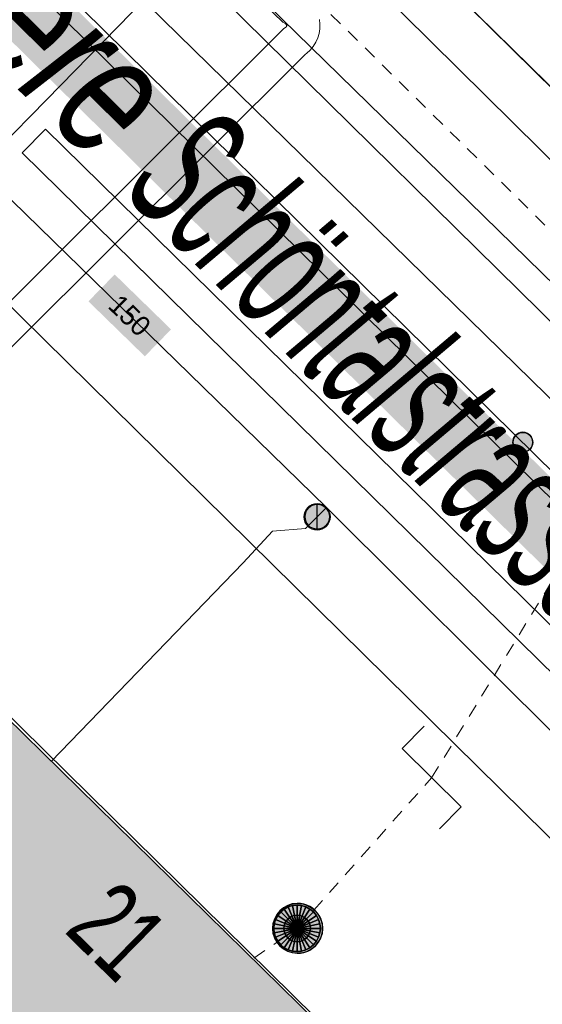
# Model space of a CAD drawing. Header units: metres. Extents: x 2695560 to 2696939, y 1260491 to 1262050.
# Tile 458 of 656: x 2695968 to 2695976, y 1261103 to 1261117. Entities that reach past the tile are written whole.
import ezdxf

# ---------------------------------------------------------------- set-up
doc = ezdxf.new("R2010")
doc.units = ezdxf.units.M
doc.linetypes.add('AUSGEZOGEN', pattern=[0])
doc.linetypes.add('VERDECKT2_S2', pattern=[0.36, 0.2, -0.16])
for name, color, linetype in [('XR$1$AV_Gebäudeflächen (BB)', 7, 'AUSGEZOGEN'), ('XR$1$AV_Haus-Nr.', 7, 'AUSGEZOGEN'), ('XR$1$AV_Linien (BB)', 7, 'AUSGEZOGEN'), ('XR$1$AV_Strassennamen', 7, 'AUSGEZOGEN'), ('XR$1$AW_LK_Schachtdeckel', 24, 'AUSGEZOGEN'), ('XR$1$AW_LK_Zwischenpunkt', 24, 'AUSGEZOGEN'), ('XR$1$Liegenschaftsgrenzen', 7, 'AUSGEZOGEN'), ('XR$1$PFAW', 255, 'AUSGEZOGEN'), ('XR$1$PFWA', 255, 'AUSGEZOGEN'), ('XR$1$RP_Abstandslinie', 7, 'AUSGEZOGEN'), ('XR$1$WA_LK_Absperrarmatur', 171, 'AUSGEZOGEN')]:
    doc.layers.add(name, color=color, linetype=linetype)
for name, color, linetype, lineweight in [('XR$2$ABW-Linie-R-ungenau', 4, 'VERDECKT2_S2', 18), ('XR$2$ABW-LinieFlaeche-R-genau', 4, 'AUSGEZOGEN', 18), ('XR$2$ABW-Punkt', 6, 'AUSGEZOGEN', 18), ('XR$2$ELE-Flaeche-oberirdisch', 1, 'AUSGEZOGEN', 18), ('XR$2$ELE-Linie-ungenau', 1, 'VERDECKT2_S2', 18), ('XR$2$ELE-LinieFlaeche-genau', 1, 'AUSGEZOGEN', 18), ('XR$2$GAS-Linie-genau', 12, 'AUSGEZOGEN', 18), ('XR$2$WAS-Linie-genau', 5, 'AUSGEZOGEN', 18), ('XR$2$WAS-LinieFlaeche-genau', 5, 'AUSGEZOGEN', 18), ('XR$2$WAS-Punkt', 5, 'AUSGEZOGEN', 18), ('XR$2$WEI-Text', 59, 'AUSGEZOGEN', 18)]:
    doc.layers.add(name, color=color, linetype=linetype, lineweight=lineweight)
doc.styles.add('ARIAL', font='arial.ttf')
doc.styles.add('TXT', font='txt')

# ---------------------------------------------------------------- blocks, each defined once
blk = doc.blocks.new('BAW2082')
at = {"layer": 'XR$1$PFAW', "transparency": 33554687}
blk.add_hatch(color=7, dxfattribs=at).paths.add_polyline_path([(0.509, -0.003), (0.499, 0.098), (0.469, 0.194), (0.42, 0.283), (0.354, 0.359), (0.274, 0.421), (0.183, 0.466), (0.085, 0.491), (-0.016, 0.496), (-0.116, 0.481), (-0.211, 0.446), (-0.297, 0.392), (-0.37, 0.323), (-0.428, 0.24), (-0.468, 0.147), (-0.488, 0.047), (-0.488, -0.054), (-0.468, -0.153), (-0.428, -0.246), (-0.37, -0.329), (-0.297, -0.398), (-0.211, -0.452), (-0.116, -0.487), (-0.016, -0.502), (0.085, -0.497), (0.183, -0.472), (0.274, -0.427), (0.354, -0.366), (0.42, -0.289), (0.469, -0.2), (0.499, -0.104)])
at = {"transparency": 33554687}
for start, end in [(91.1948, 268.8052), (268.8052, 91.1948)]:
    blk.add_arc((0.01, 0), 0.5, start, end, dxfattribs=at)
at = {"layer": 'XR$1$PFAW', "transparency": 33554687}
blk.add_circle((0.009, -0.003), 0.5, dxfattribs=at)
blk = doc.blocks.new('BAW2093')
at = {"transparency": 33554687}
blk.add_lwpolyline([(-0.375, -0.5), (0, -0.5), (0, 0.5), (0.375, 0.5)], dxfattribs=at)
blk = doc.blocks.new('BWA2012')
at = {"layer": 'XR$1$PFWA', "transparency": 33554687}
blk.add_hatch(color=7, dxfattribs=at).paths.add_polyline_path([(0.5, 0), (0.49, 0.101), (0.459, 0.197), (0.41, 0.286), (0.344, 0.362), (0.264, 0.424), (0.174, 0.469), (0.076, 0.494), (-0.025, 0.499), (-0.125, 0.484), (-0.22, 0.449), (-0.306, 0.395), (-0.379, 0.326), (-0.437, 0.243), (-0.477, 0.15), (-0.497, 0.051), (-0.497, -0.051), (-0.477, -0.15), (-0.437, -0.243), (-0.379, -0.326), (-0.306, -0.395), (-0.22, -0.449), (-0.125, -0.484), (-0.025, -0.499), (0.076, -0.494), (0.174, -0.469), (0.264, -0.424), (0.344, -0.362), (0.41, -0.286), (0.459, -0.197), (0.49, -0.101)])
at = {"transparency": 33554687}
blk.add_line((0.354, 0.354), (-0.354, -0.354), dxfattribs=at)
for start, end in [(45, 225), (225, 45)]:
    blk.add_arc((0, 0), 0.5, start, end, dxfattribs=at)
at = {"layer": 'XR$1$PFWA', "transparency": 33554687}
blk.add_circle((0, 0), 0.5, dxfattribs=at)
blk = doc.blocks.new('WAS-ABSPERRORGAN')
at = {"layer": 'XR$2$WAS-Punkt', "linetype": 'AUSGEZOGEN', "transparency": 33554687}
for p, q in [((0, 200, 2500), (0, -200, 2500)), ((0, 0), (0, 0))]:
    blk.add_line(p, q, dxfattribs=at)
blk.add_circle((0, 0, 502500), 200, dxfattribs=at)
blk = doc.blocks.new('ABW-NORMSCHACHT_WEITERE')
at = {"layer": 'XR$2$ABW-Punkt', "linetype": 'AUSGEZOGEN', "lineweight": 25, "transparency": 33554687}
for points in [[(-111, 166, 2500), (0, 0, 2500), (-141, 141, 2500)], [(-111, 166), (0, 0), (-141, 141)], [(-111, 166, 2500), (-111, 166), (-141, 141), (-141, 141, 2500)], [(-77, 185, 2500), (0, 0, 2500), (-111, 166, 2500)], [(-77, 185), (0, 0), (-111, 166)], [(-77, 185, 2500), (-77, 185), (-111, 166), (-111, 166, 2500)], [(-39, 196, 2500), (0, 0, 2500), (-77, 185, 2500)], [(-39, 196), (0, 0), (-77, 185)], [(-39, 196, 2500), (-39, 196), (-77, 185), (-77, 185, 2500)], [(0, 200, 2500), (0, 0, 2500), (-39, 196, 2500)], [(0, 200), (0, 0), (-39, 196)], [(0, 200, 2500), (0, 200), (-39, 196), (-39, 196, 2500)], [(39, 196, 2500), (0, 0, 2500), (0, 200, 2500)], [(39, 196), (0, 0), (0, 200)], [(39, 196, 2500), (39, 196), (0, 200), (0, 200, 2500)], [(77, 185, 2500), (0, 0, 2500), (39, 196, 2500)], [(77, 185), (0, 0), (39, 196)], [(111, 166, 2500), (0, 0, 2500), (77, 185, 2500)], [(111, 166), (0, 0), (77, 185)], [(141, 141, 2500), (0, 0, 2500), (111, 166, 2500)], [(141, 141), (0, 0), (111, 166)], [(77, 185, 2500), (77, 185), (39, 196), (39, 196, 2500)], [(111, 166, 2500), (111, 166), (77, 185), (77, 185, 2500)], [(141, 141, 2500), (141, 141), (111, 166), (111, 166, 2500)], [(-196, 39, 2500), (0, 0, 2500), (-200, 0, 2500)], [(-196, 39), (0, 0), (-200, 0)], [(-196, 39, 2500), (-196, 39), (-200, 0), (-200, 0, 2500)], [(-200, 0, 2500), (0, 0, 2500), (-196, -39, 2500)], [(-200, 0), (0, 0), (-196, -39)], [(-185, 77, 2500), (0, 0, 2500), (-196, 39, 2500)], [(-185, 77), (0, 0), (-196, 39)], [(-185, 77, 2500), (-185, 77), (-196, 39), (-196, 39, 2500)], [(-196, -39, 2500), (0, 0, 2500), (-185, -77, 2500)], [(-196, -39), (0, 0), (-185, -77)], [(-166, 111, 2500), (0, 0, 2500), (-185, 77, 2500)], [(-166, 111), (0, 0), (-185, 77)], [(-166, 111, 2500), (-166, 111), (-185, 77), (-185, 77, 2500)], [(-185, -77, 2500), (0, 0, 2500), (-166, -111, 2500)], [(-185, -77), (0, 0), (-166, -111)], [(-141, 141, 2500), (0, 0, 2500), (-166, 111, 2500)], [(-141, 141), (0, 0), (-166, 111)], [(-141, 141, 2500), (-141, 141), (-166, 111), (-166, 111, 2500)], [(-166, -111, 2500), (0, 0, 2500), (-141, -141, 2500)], [(-166, -111), (0, 0), (-141, -141)], [(-141, -141, 2500), (0, 0, 2500), (-111, -166, 2500)], [(-141, -141), (0, 0), (-111, -166)], [(-111, -166, 2500), (0, 0, 2500), (-77, -185, 2500)], [(-111, -166), (0, 0), (-77, -185)], [(-77, -185, 2500), (0, 0, 2500), (-39, -196, 2500)], [(-77, -185), (0, 0), (-39, -196)], [(-39, -196, 2500), (0, 0, 2500), (0, -200, 2500)], [(-39, -196), (0, 0), (0, -200)], [(166, 111, 2500), (0, 0, 2500), (141, 141, 2500)], [(166, 111), (0, 0), (141, 141)], [(185, 77, 2500), (0, 0, 2500), (166, 111, 2500)], [(185, 77), (0, 0), (166, 111)], [(196, 39, 2500), (0, 0, 2500), (185, 77, 2500)], [(196, 39), (0, 0), (185, 77)], [(200, 0, 2500), (0, 0, 2500), (196, 39, 2500)], [(200, 0), (0, 0), (196, 39)], [(0, -200, 2500), (0, 0, 2500), (39, -196, 2500)], [(39, -196, 2500), (0, 0, 2500), (77, -185, 2500)], [(77, -185, 2500), (0, 0, 2500), (111, -166, 2500)], [(111, -166, 2500), (0, 0, 2500), (141, -141, 2500)], [(141, -141, 2500), (0, 0, 2500), (166, -111, 2500)], [(166, -111, 2500), (0, 0, 2500), (185, -77, 2500)], [(185, -77, 2500), (0, 0, 2500), (196, -39, 2500)], [(196, -39, 2500), (0, 0, 2500), (200, 0, 2500)], [(0, -200), (0, 0), (39, -196)], [(39, -196), (0, 0), (77, -185)], [(77, -185), (0, 0), (111, -166)], [(111, -166), (0, 0), (141, -141)], [(141, -141), (0, 0), (166, -111)], [(166, -111), (0, 0), (185, -77)], [(185, -77), (0, 0), (196, -39)], [(196, -39), (0, 0), (200, 0)], [(166, 111, 2500), (166, 111), (141, 141), (141, 141, 2500)], [(185, 77, 2500), (185, 77), (166, 111), (166, 111, 2500)], [(196, 39, 2500), (196, 39), (185, 77), (185, 77, 2500)], [(200, 0, 2500), (200, 0), (196, 39), (196, 39, 2500)], [(-200, 0, 2500), (-200, 0), (-196, -39), (-196, -39, 2500)], [(-196, -39, 2500), (-196, -39), (-185, -77), (-185, -77, 2500)], [(-185, -77, 2500), (-185, -77), (-166, -111), (-166, -111, 2500)], [(-166, -111, 2500), (-166, -111), (-141, -141), (-141, -141, 2500)], [(-141, -141, 2500), (-141, -141), (-111, -166), (-111, -166, 2500)], [(111, -166, 2500), (111, -166), (141, -141), (141, -141, 2500)], [(141, -141, 2500), (141, -141), (166, -111), (166, -111, 2500)], [(166, -111, 2500), (166, -111), (185, -77), (185, -77, 2500)], [(185, -77, 2500), (185, -77), (196, -39), (196, -39, 2500)], [(196, -39, 2500), (196, -39), (200, 0), (200, 0, 2500)], [(-111, -166, 2500), (-111, -166), (-77, -185), (-77, -185, 2500)], [(-77, -185, 2500), (-77, -185), (-39, -196), (-39, -196, 2500)], [(-39, -196, 2500), (-39, -196), (0, -200), (0, -200, 2500)], [(0, -200, 2500), (0, -200), (39, -196), (39, -196, 2500)], [(39, -196, 2500), (39, -196), (77, -185), (77, -185, 2500)], [(77, -185, 2500), (77, -185), (111, -166), (111, -166, 2500)]]:
    blk.add_3dface(points, dxfattribs=at)
blk = doc.blocks.new('ABW-DECKEL')
at = {"layer": 'XR$2$ABW-Punkt', "linetype": 'AUSGEZOGEN', "lineweight": 25, "transparency": 33554687}
for points in [[(-134, 323, 2500), (0, 0, 2500), (-194, 291, 2500)], [(-134, 323), (0, 0), (-194, 291)], [(-134, 323, 2500), (-134, 323), (-194, 291), (-194, 291, 2500)], [(-68, 343, 2500), (0, 0, 2500), (-134, 323, 2500)], [(-68, 343), (0, 0), (-134, 323)], [(-68, 343, 2500), (-68, 343), (-134, 323), (-134, 323, 2500)], [(0, 350, 2500), (0, 0, 2500), (-68, 343, 2500)], [(0, 350), (0, 0), (-68, 343)], [(0, 350, 2500), (0, 350), (-68, 343), (-68, 343, 2500)], [(68, 343, 2500), (0, 0, 2500), (0, 350, 2500)], [(68, 343), (0, 0), (0, 350)], [(68, 343, 2500), (68, 343), (0, 350), (0, 350, 2500)], [(134, 323, 2500), (0, 0, 2500), (68, 343, 2500)], [(134, 323), (0, 0), (68, 343)], [(194, 291, 2500), (0, 0, 2500), (134, 323, 2500)], [(194, 291), (0, 0), (134, 323)], [(134, 323, 2500), (134, 323), (68, 343), (68, 343, 2500)], [(194, 291, 2500), (194, 291), (134, 323), (134, 323, 2500)], [(-291, 194, 2500), (0, 0, 2500), (-323, 134, 2500)], [(-291, 194), (0, 0), (-323, 134)], [(-291, 194, 2500), (-291, 194), (-323, 134), (-323, 134, 2500)], [(-247, 247, 2500), (0, 0, 2500), (-291, 194, 2500)], [(-247, 247), (0, 0), (-291, 194)], [(-247, 247, 2500), (-247, 247), (-291, 194), (-291, 194, 2500)], [(-194, 291, 2500), (0, 0, 2500), (-247, 247, 2500)], [(-194, 291), (0, 0), (-247, 247)], [(-194, 291, 2500), (-194, 291), (-247, 247), (-247, 247, 2500)], [(247, 247, 2500), (0, 0, 2500), (194, 291, 2500)], [(247, 247), (0, 0), (194, 291)], [(291, 194, 2500), (0, 0, 2500), (247, 247, 2500)], [(291, 194), (0, 0), (247, 247)], [(323, 134, 2500), (0, 0, 2500), (291, 194, 2500)], [(323, 134), (0, 0), (291, 194)], [(247, 247, 2500), (247, 247), (194, 291), (194, 291, 2500)], [(291, 194, 2500), (291, 194), (247, 247), (247, 247, 2500)], [(323, 134, 2500), (323, 134), (291, 194), (291, 194, 2500)], [(-343, 68, 2500), (0, 0, 2500), (-350, 0, 2500)], [(-343, 68), (0, 0), (-350, 0)], [(-343, 68, 2500), (-343, 68), (-350, 0), (-350, 0, 2500)], [(-350, 0, 2500), (0, 0, 2500), (-343, -68, 2500)], [(-350, 0), (0, 0), (-343, -68)], [(-323, 134, 2500), (0, 0, 2500), (-343, 68, 2500)], [(-323, 134), (0, 0), (-343, 68)], [(-323, 134, 2500), (-323, 134), (-343, 68), (-343, 68, 2500)], [(-343, -68, 2500), (0, 0, 2500), (-323, -134, 2500)], [(-343, -68), (0, 0), (-323, -134)], [(-323, -134, 2500), (0, 0, 2500), (-291, -194, 2500)], [(-323, -134), (0, 0), (-291, -194)], [(-291, -194, 2500), (0, 0, 2500), (-247, -247, 2500)], [(-291, -194), (0, 0), (-247, -247)], [(-247, -247, 2500), (0, 0, 2500), (-194, -291, 2500)], [(-247, -247), (0, 0), (-194, -291)], [(-194, -291, 2500), (0, 0, 2500), (-134, -323, 2500)], [(-194, -291), (0, 0), (-134, -323)], [(-134, -323, 2500), (0, 0, 2500), (-68, -343, 2500)], [(-134, -323), (0, 0), (-68, -343)], [(-68, -343, 2500), (0, 0, 2500), (0, -350, 2500)], [(-68, -343), (0, 0), (0, -350)], [(343, 68, 2500), (0, 0, 2500), (323, 134, 2500)], [(343, 68), (0, 0), (323, 134)], [(350, 0, 2500), (0, 0, 2500), (343, 68, 2500)], [(350, 0), (0, 0), (343, 68)], [(0, -350, 2500), (0, 0, 2500), (68, -343, 2500)], [(68, -343, 2500), (0, 0, 2500), (134, -323, 2500)], [(134, -323, 2500), (0, 0, 2500), (194, -291, 2500)], [(194, -291, 2500), (0, 0, 2500), (247, -247, 2500)], [(247, -247, 2500), (0, 0, 2500), (291, -194, 2500)], [(291, -194, 2500), (0, 0, 2500), (323, -134, 2500)], [(323, -134, 2500), (0, 0, 2500), (343, -68, 2500)], [(343, -68, 2500), (0, 0, 2500), (350, 0, 2500)], [(0, -350), (0, 0), (68, -343)], [(68, -343), (0, 0), (134, -323)], [(134, -323), (0, 0), (194, -291)], [(194, -291), (0, 0), (247, -247)], [(247, -247), (0, 0), (291, -194)], [(291, -194), (0, 0), (323, -134)], [(323, -134), (0, 0), (343, -68)], [(343, -68), (0, 0), (350, 0)], [(343, 68, 2500), (343, 68), (323, 134), (323, 134, 2500)], [(350, 0, 2500), (350, 0), (343, 68), (343, 68, 2500)], [(-350, 0, 2500), (-350, 0), (-343, -68), (-343, -68, 2500)], [(-343, -68, 2500), (-343, -68), (-323, -134), (-323, -134, 2500)], [(-323, -134, 2500), (-323, -134), (-291, -194), (-291, -194, 2500)], [(291, -194, 2500), (291, -194), (323, -134), (323, -134, 2500)], [(323, -134, 2500), (323, -134), (343, -68), (343, -68, 2500)], [(343, -68, 2500), (343, -68), (350, 0), (350, 0, 2500)], [(-291, -194, 2500), (-291, -194), (-247, -247), (-247, -247, 2500)], [(-247, -247, 2500), (-247, -247), (-194, -291), (-194, -291, 2500)], [(-194, -291, 2500), (-194, -291), (-134, -323), (-134, -323, 2500)], [(134, -323, 2500), (134, -323), (194, -291), (194, -291, 2500)], [(194, -291, 2500), (194, -291), (247, -247), (247, -247, 2500)], [(247, -247, 2500), (247, -247), (291, -194), (291, -194, 2500)], [(-134, -323, 2500), (-134, -323), (-68, -343), (-68, -343, 2500)], [(-68, -343, 2500), (-68, -343), (0, -350), (0, -350, 2500)], [(0, -350, 2500), (0, -350), (68, -343), (68, -343, 2500)], [(68, -343, 2500), (68, -343), (134, -323), (134, -323, 2500)]]:
    blk.add_3dface(points, dxfattribs=at)

msp = doc.modelspace()

# ---------------------------------------------------------------- hatches: boundary and pattern name
at = {"transparency": 33554687}
for points in [[(2695966.712, 1261119.853), (2695965.99, 1261119.121), (2695976.616, 1261108.635), (2695977.338, 1261109.367)], [(2695969.599, 1261113.582), (2695969.204, 1261113.177), (2695970.053, 1261112.35), (2695970.448, 1261112.755)]]:
    msp.add_hatch(color=7, dxfattribs=at).paths.add_polyline_path(points)
at = {"layer": 'XR$1$AV_Gebäudeflächen (BB)', "true_color": 0xd2d2d2, "transparency": 33554687}
msp.add_hatch(color=254, dxfattribs=at).paths.add_polyline_path([(2695964.37, 1261110.45), (2695957.97, 1261104), (2695969.568, 1261092.588), (2695975.962, 1261099.075)])

# ---------------------------------------------------------------- linework, layer by layer
at = {"layer": 'XR$1$AV_Linien (BB)', "color": 7, "linetype": 'AUSGEZOGEN', "transparency": 33554687}
for points in [[(2695912.345, 1261175.718), (2695926.4, 1261161.876), (2695940.15, 1261148.326), (2695941.253, 1261147.243), (2695955.207, 1261133.505), (2695970.589, 1261118.364), (2695983.966, 1261105.191), (2695997.573, 1261091.812), (2696011.38, 1261078.224), (2696025.663, 1261064.169), (2696031.79, 1261058.157), (2696031.913, 1261058.03)], [(2695982.62, 1261098.73), (2695967.5, 1261113.62), (2695952.41, 1261128.51), (2695937.09, 1261143.57), (2695922.09, 1261158.38), (2695908.38, 1261171.91)], [(2695953.42, 1261138.803), (2695957.44, 1261134.86), (2695971.7, 1261120.8), (2695985.94, 1261106.78), (2695989.889, 1261102.889)], [(2695964.37, 1261110.45), (2695975.962, 1261099.075), (2695969.568, 1261092.588), (2695957.97, 1261104)]]:
    msp.add_lwpolyline(points, dxfattribs=at)
at = {"layer": 'XR$1$Liegenschaftsgrenzen', "color": 7, "linetype": 'AUSGEZOGEN', "transparency": 33554687}
msp.add_line((2695971.7, 1261120.8), (2696014.47, 1261078.7), dxfattribs=at)
msp.add_lwpolyline([(2695967.5, 1261113.62), (2695982.62, 1261098.73), (2695980.85, 1261096.94)], dxfattribs=at)
at = {"layer": 'XR$1$RP_Abstandslinie', "color": 7, "linetype": 'AUSGEZOGEN', "transparency": 33554687}
msp.add_lwpolyline([(2696023.31, 1261052.48), (2695984.53, 1261090.67), (2695946.06, 1261128.56), (2695905.1, 1261168.89)], dxfattribs=at)
at = {"layer": 'XR$2$ABW-Linie-R-ungenau', "linetype": 'VERDECKT2_S2', "transparency": 33554687}
for p, q in [((2695972.353, 1261103.74), (2695974.37, 1261106.007)), ((2695971.696, 1261103.294), (2695972.345, 1261103.74))]:
    msp.add_line(p, q, dxfattribs=at)
msp.add_lwpolyline([(2695974.37, 1261106.007), (2695976.417, 1261109.349), (2695976.455, 1261109.928)], dxfattribs=at)
at = {"layer": 'XR$2$ABW-LinieFlaeche-R-genau', "linetype": 'AUSGEZOGEN', "transparency": 33554687}
msp.add_lwpolyline([(2696011.323, 1261075.612), (2695960.483, 1261125.647), (2695960.693, 1261125.861), (2696011.533, 1261075.826), (2696011.323, 1261075.612)], close=True, dxfattribs=at)
at = {"layer": 'XR$2$ELE-Flaeche-oberirdisch', "transparency": 33554687}
msp.add_lwpolyline([(2695969.292, 1261120.195), (2695977.982, 1261111.698), (2695986.473, 1261103.415), (2695995.154, 1261094.825), (2696003.412, 1261086.772), (2696012.236, 1261078.133), (2696020.517, 1261069.979), (2696029.078, 1261061.483), (2696031.838, 1261058.586), (2696032.054, 1261058.812), (2696032.276, 1261059.044), (2696032.576, 1261059.358), (2696032.714, 1261059.502), (2696032.714, 1261059.502), (2696029.876, 1261062.294), (2696021.281, 1261070.754), (2696013.007, 1261078.915), (2696004.214, 1261087.588), (2695996.032, 1261095.717), (2695987.334, 1261104.29), (2695978.887, 1261112.616), (2695970.243, 1261121.159)], dxfattribs=at)
at = {"layer": 'XR$2$ELE-Linie-ungenau', "linetype": 'VERDECKT2_S2', "transparency": 33554687}
msp.add_lwpolyline([(2696035.496, 1261009.828), (2696038.876, 1261013.948), (2696040.016, 1261015.628), (2696040.756, 1261017.418), (2696041.156, 1261019.558), (2696041.086, 1261021.638), (2696033.536, 1261055.188), (2696033.156, 1261056.708), (2696032.556, 1261058.138), (2696031.836, 1261059.208), (2696030.717, 1261060.528), (2695916.23, 1261173.248)], dxfattribs=at)
at = {"layer": 'XR$2$ELE-LinieFlaeche-genau', "linetype": 'AUSGEZOGEN', "transparency": 33554687}
for points in [[(2695964.832, 1261109.998), (2695972.141, 1261117.277), (2695972.178, 1261117.303), (2695972.181, 1261117.306), (2695972.183, 1261117.308), (2695972.184, 1261117.309), (2695972.186, 1261117.314), (2695972.188, 1261117.321), (2695972.189, 1261117.324), (2695972.189, 1261117.329), (2695972.188, 1261117.333), (2695972.187, 1261117.337), (2695972.185, 1261117.341), (2695972.184, 1261117.344), (2695972.183, 1261117.346), (2695972.177, 1261117.351), (2695972.174, 1261117.354), (2695972.131, 1261117.378), (2695971.852, 1261117.644)], [(2695972.682, 1261117.419), (2695972.689, 1261117.349), (2695972.687, 1261117.278), (2695972.676, 1261117.207), (2695972.656, 1261117.142), (2695972.628, 1261117.077), (2695972.589, 1261117.014), (2695972.543, 1261116.958), (2695972.49, 1261116.911), (2695972.465, 1261116.893), (2695965.184, 1261109.644)]]:
    msp.add_lwpolyline(points, dxfattribs=at)
at = {"layer": 'XR$2$GAS-Linie-genau', "linetype": 'AUSGEZOGEN', "transparency": 33554687}
msp.add_lwpolyline([(2696035.306, 1261053.778), (2696025.35, 1261063.54), (2696000.588, 1261087.818), (2695966.849, 1261120.818)], dxfattribs=at)
at = {"layer": 'XR$2$WAS-Linie-genau', "linetype": 'AUSGEZOGEN', "transparency": 33554687}
for p, q in [((2695968.572, 1261116.209), (2695972.597, 1261120.331)), ((2695967.694, 1261115.319), (2695968.572, 1261116.209)), ((2695972.788, 1261110.075), (2695967.554, 1261115.177)), ((2695972.788, 1261110.075), (2695972.646, 1261109.934)), ((2695984.125, 1261098.785), (2695972.788, 1261110.075))]:
    msp.add_line(p, q, dxfattribs=at)
msp.add_lwpolyline([(2695972.646, 1261109.934), (2695972.471, 1261109.759), (2695971.973, 1261109.716), (2695971.532, 1261109.244), (2695968.644, 1261106.252)], dxfattribs=at)
at = {"layer": 'XR$2$WAS-LinieFlaeche-genau', "linetype": 'AUSGEZOGEN', "transparency": 33554687}
msp.add_lwpolyline([(2695968.558, 1261115.769), (2695993.813, 1261090.977), (2696028.052, 1261057.366), (2696027.702, 1261057.01), (2695993.463, 1261090.621), (2695968.208, 1261115.413), (2695968.558, 1261115.769)], close=True, dxfattribs=at)

# ---------------------------------------------------------------- block references
at = {"layer": 'XR$1$AW_LK_Schachtdeckel', "color": 24, "linetype": 'AUSGEZOGEN', "lineweight": -3, "transparency": 33554687, "xscale": 0.7499999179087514, "yscale": 0.7499999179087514}
msp.add_blockref('BAW2082', (2695972.347, 1261103.742), dxfattribs=at)
at = {"layer": 'XR$1$AW_LK_Zwischenpunkt', "color": 24, "linetype": 'AUSGEZOGEN', "lineweight": -3, "transparency": 33554687, "xscale": 0.2999999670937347, "yscale": 0.2999999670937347}
msp.add_blockref('BAW2082', (2695975.74, 1261111.056), dxfattribs=at)
at = {"layer": 'XR$1$AW_LK_Zwischenpunkt', "color": 24, "linetype": 'AUSGEZOGEN', "lineweight": -3, "transparency": 33554687, "xscale": 1.250000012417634, "yscale": 1.250000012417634, "rotation": 225.413304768}
msp.add_blockref('BAW2093', (2695974.372, 1261106.009), dxfattribs=at)
at = {"layer": 'XR$1$WA_LK_Absperrarmatur', "color": 171, "linetype": 'AUSGEZOGEN', "lineweight": -3, "transparency": 33554687, "xscale": 0.3749999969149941, "yscale": 0.3749999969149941, "rotation": 224.9094854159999}
msp.add_blockref('BWA2012', (2695972.648, 1261109.936), dxfattribs=at)
at = {"layer": 'XR$2$ABW-Punkt', "color": 6, "linetype": 'AUSGEZOGEN', "lineweight": 18, "transparency": 33554687, "xscale": 0.001, "yscale": 0.001, "zscale": 0.001, "rotation": 360}
for name in ['ABW-DECKEL', 'ABW-NORMSCHACHT_WEITERE']:
    msp.add_blockref(name, (2695972.345, 1261103.74), dxfattribs=at)
at = {"layer": 'XR$2$WAS-Punkt', "color": 5, "linetype": 'AUSGEZOGEN', "lineweight": 18, "transparency": 33554687, "xscale": 0.001, "yscale": 0.001, "zscale": 0.001, "rotation": 135}
msp.add_blockref('WAS-ABSPERRORGAN', (2695972.646, 1261109.934), dxfattribs=at)

# ---------------------------------------------------------------- texts
at = {"layer": 'XR$1$AV_Haus-Nr.', "color": 7, "transparency": 33554687, "insert": (2695970.049, 1261104.118), "char_height": 1.1621, "width": 1.59081, "attachment_point": 2, "rotation": 315.5418, "style": 'ARIAL'}
msp.add_mtext('\\W0.64;21', dxfattribs=at)
at = {"layer": 'XR$1$AV_Strassennamen', "color": 7, "transparency": 33554687, "insert": (2695971.657, 1261114.237), "char_height": 1.93684, "width": 20.02306, "attachment_point": 5, "rotation": 315.3816, "style": 'ARIAL'}
msp.add_mtext('\\A1;{\\fArial|i1|b0;\\H1.936838;\\W0.700000;\\C7;Obere \\W0.490000;Schöntalstrasse}\\P', dxfattribs=at)
at = {"layer": 'XR$2$WEI-Text', "transparency": 33554687, "insert": (2695969.825, 1261112.964), "char_height": 0.3, "width": 0.9119, "attachment_point": 5, "rotation": 315.8, "style": 'TXT'}
msp.add_mtext('\\W1.00;150', dxfattribs=at)

doc.saveas('drawing.dxf')
